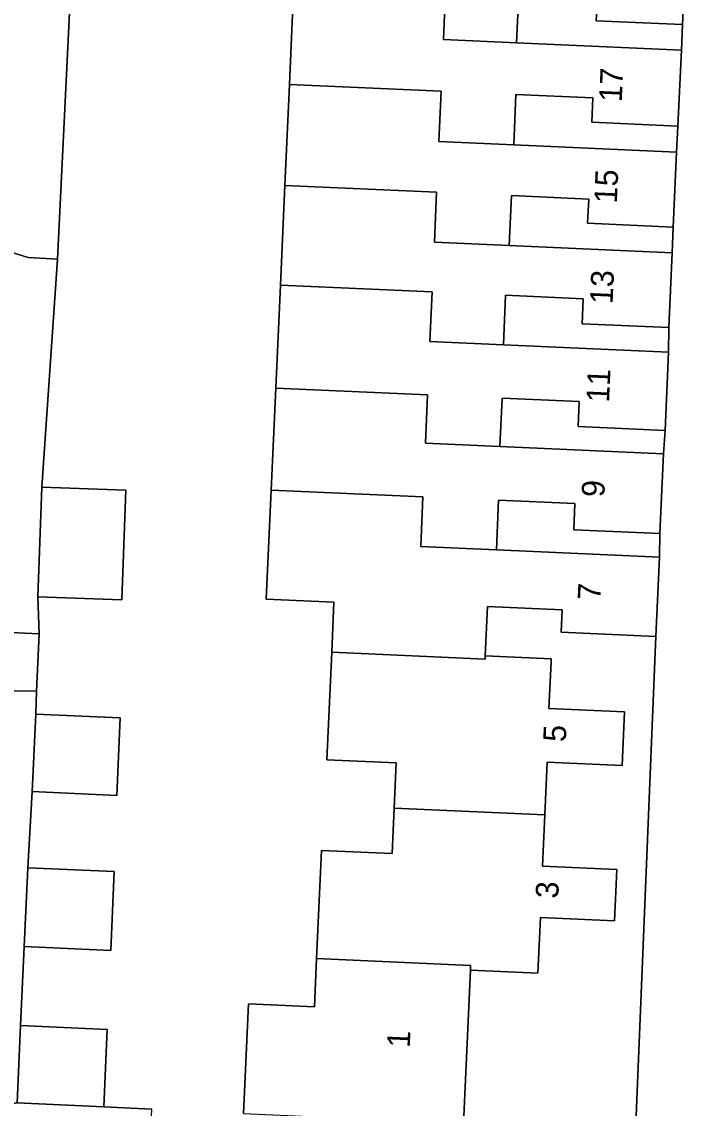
# Model space of a CAD drawing. Extents: x 162989 to 165008, y 383432 to 384338.
# Drawn here: x 164589.06 to 164618.32, y 383750.68 to 383798.57 of the extents above; entities that cross this region are included whole.
import ezdxf

# ---------------------------------------------------------------- set-up
doc = ezdxf.new("R2010")
doc.units = 0
for name, color, linetype in [('IMGEO_Erf', 7, 'Continuous'), ('IMGEO_Groenvoorziening', 7, 'Continuous'), ('IMGEO_Pand', 7, 'Continuous'), ('IMGEO_Pand_nummerreeks', 7, 'Continuous'), ('IMGEO_Voetpad_gesloten', 7, 'Continuous'), ('IMGEO_Voetpad_open', 7, 'Continuous')]:
    doc.layers.add(name, color=color, linetype=linetype)

msp = doc.modelspace()

# ---------------------------------------------------------------- linework, layer by layer
at = {"layer": 'IMGEO_Erf'}
for points in [[(164591.455, 383805.018), (164590.635, 383788.115), (164589.948, 383778.058), (164593.638, 383777.925), (164593.473, 383773.094), (164589.775, 383773.226), (164589.833, 383771.592), (164589.711, 383769.07), (164589.677, 383768.058), (164593.402, 383767.891), (164593.249, 383764.475), (164589.524, 383764.642), (164589.327, 383761.283), (164593.133, 383761.112), (164592.978, 383757.644), (164589.171, 383757.815), (164589.007, 383754.334), (164592.829, 383754.162), (164592.676, 383750.747), (164594.783, 383750.644)], [(164598.833, 383750.447), (164599.05, 383755.291), (164601.947, 383755.161), (164602.042, 383757.285), (164602.256, 383762.048), (164605.369, 383761.908), (164605.459, 383763.91), (164605.548, 383765.909), (164602.499, 383766.045), (164602.711, 383770.783), (164602.81, 383772.995), (164599.83, 383773.128), (164600.045, 383777.933), (164600.246, 383782.419), (164600.45, 383786.965), (164600.646, 383791.35), (164600.845, 383795.807), (164601.046, 383800.284)]]:
    msp.add_lwpolyline(points, dxfattribs=at)
for points in [[(164618.165, 383798.448), (164614.362, 383798.619), (164614.41, 383799.686), (164610.951, 383799.841), (164610.853, 383797.642), (164618.107, 383797.317)], [(164617.957, 383793.974), (164614.168, 383794.144), (164614.216, 383795.213), (164610.825, 383795.365), (164610.726, 383793.151), (164617.889, 383792.83)], [(164617.741, 383789.521), (164613.979, 383789.69), (164614.027, 383790.758), (164610.623, 383790.91), (164610.524, 383788.705), (164617.702, 383788.384)], [(164617.555, 383785.094), (164613.74, 383785.264), (164613.79, 383786.362), (164610.37, 383786.515), (164610.273, 383784.336), (164617.545, 383784.01)], [(164617.39, 383780.556), (164613.564, 383780.727), (164613.613, 383781.828), (164610.212, 383781.98), (164610.117, 383779.845), (164617.319, 383779.523)], [(164617.162, 383776.014), (164613.366, 383776.184), (164613.417, 383777.335), (164610.062, 383777.485), (164609.964, 383775.3), (164617.146, 383774.979)], [(164616.109, 383750), (164616.989, 383771.477), (164612.818, 383771.664), (164612.863, 383772.656), (164609.57, 383772.803), (164609.473, 383770.629), (164612.377, 383770.499), (164612.37, 383770.349), (164612.279, 383768.305), (164615.601, 383768.156), (164615.495, 383765.795), (164612.203, 383765.943), (164612.098, 383763.612), (164611.997, 383761.353), (164615.264, 383761.207), (164615.163, 383758.952), (164611.899, 383759.098), (164611.789, 383756.638), (164608.822, 383756.77), (164608.52, 383750.014), (164608.808, 383750), (164616.094, 383749.646)]]:
    msp.add_lwpolyline(points, close=True, dxfattribs=at)
at = {"layer": 'IMGEO_Groenvoorziening'}
for points in [[(164588.153, 383788.553), (164589.351, 383788.177), (164590.635, 383788.115), (164591.455, 383805.018), (164585.177, 383805.338), (164585.052, 383802.841), (164588.837, 383802.648)], [(164583.781, 383750), (164587.95, 383750.768), (164588.679, 383769.079), (164589.711, 383769.07), (164589.833, 383771.592), (164587.674, 383771.697), (164586.545, 383770.913), (164585.714, 383769.818), (164585.262, 383768.52), (164585.204, 383767.423), (164582.83, 383751.326), (164582.84, 383750.952), (164583.031, 383750.494), (164583.391, 383750.152)]]:
    msp.add_lwpolyline(points, close=True, dxfattribs=at)
for points in [[(164590.635, 383788.115), (164589.351, 383788.177), (164588.153, 383788.553), (164585.761, 383789.305), (164580.982, 383751.865)], [(164581.907, 383750), (164582.524, 383749.823), (164583.781, 383750), (164583.391, 383750.152), (164583.031, 383750.494), (164582.84, 383750.952), (164582.83, 383751.326), (164585.204, 383767.423), (164585.262, 383768.52), (164585.714, 383769.818), (164586.545, 383770.913), (164587.674, 383771.697), (164589.833, 383771.592), (164589.775, 383773.226), (164589.948, 383778.058), (164590.635, 383788.115)]]:
    msp.add_lwpolyline(points, dxfattribs=at)
at = {"layer": 'IMGEO_Pand'}
for points in [[(164601.046, 383800.284), (164607.728, 383799.984), (164607.63, 383797.785), (164610.853, 383797.642), (164610.951, 383799.841), (164614.41, 383799.686), (164614.362, 383798.619), (164618.165, 383798.448), (164618.323, 383801.974), (164615.089, 383802.119), (164611.237, 383802.292), (164611.249, 383802.561), (164607.849, 383802.713), (164607.922, 383804.36), (164607.643, 383804.373), (164601.24, 383804.662), (164601.225, 383804.329)], [(164610.726, 383793.151), (164610.825, 383795.365), (164614.216, 383795.213), (164614.168, 383794.144), (164617.957, 383793.974), (164618.107, 383797.317), (164610.853, 383797.642), (164607.63, 383797.785), (164607.728, 383799.984), (164601.046, 383800.284), (164600.845, 383795.807), (164607.528, 383795.511), (164607.429, 383793.297)], [(164610.726, 383793.151), (164607.429, 383793.297), (164607.528, 383795.511), (164600.845, 383795.807), (164600.646, 383791.35), (164607.329, 383791.055), (164607.23, 383788.852), (164610.524, 383788.705), (164610.623, 383790.91), (164614.027, 383790.758), (164613.979, 383789.69), (164617.741, 383789.521), (164617.889, 383792.83)], [(164610.273, 383784.336), (164610.37, 383786.515), (164613.79, 383786.362), (164613.74, 383785.264), (164617.555, 383785.094), (164617.702, 383788.384), (164610.524, 383788.705), (164607.23, 383788.852), (164607.329, 383791.055), (164600.646, 383791.35), (164600.45, 383786.965), (164607.132, 383786.662), (164607.035, 383784.48)], [(164610.273, 383784.336), (164607.035, 383784.48), (164607.132, 383786.662), (164600.45, 383786.965), (164600.246, 383782.419), (164606.93, 383782.125), (164606.834, 383779.991), (164610.117, 383779.845), (164610.212, 383781.98), (164613.613, 383781.828), (164613.564, 383780.727), (164617.39, 383780.556), (164617.545, 383784.01)], [(164600.045, 383777.933), (164606.729, 383777.634), (164606.631, 383775.449), (164609.964, 383775.3), (164610.062, 383777.485), (164613.417, 383777.335), (164613.366, 383776.184), (164617.162, 383776.014), (164617.319, 383779.523), (164610.117, 383779.845), (164606.834, 383779.991), (164606.93, 383782.125), (164600.246, 383782.419)], [(164589.775, 383773.226), (164593.473, 383773.094), (164593.638, 383777.925), (164589.948, 383778.058)], [(164617.146, 383774.979), (164609.964, 383775.3), (164606.631, 383775.449), (164606.729, 383777.634), (164600.045, 383777.933), (164599.83, 383773.128), (164602.81, 383772.995), (164602.711, 383770.783), (164609.466, 383770.479), (164609.473, 383770.629), (164609.57, 383772.803), (164612.863, 383772.656), (164612.818, 383771.664), (164616.989, 383771.477)], [(164615.601, 383768.156), (164612.279, 383768.305), (164612.37, 383770.349), (164612.377, 383770.499), (164609.473, 383770.629), (164609.466, 383770.479), (164602.711, 383770.783), (164602.499, 383766.045), (164605.548, 383765.909), (164605.459, 383763.91), (164612.098, 383763.612), (164612.203, 383765.943), (164615.495, 383765.795)], [(164589.677, 383768.058), (164589.524, 383764.642), (164593.249, 383764.475), (164593.402, 383767.891)], [(164605.459, 383763.91), (164605.369, 383761.908), (164602.256, 383762.048), (164602.042, 383757.285), (164608.829, 383756.973), (164608.822, 383756.77), (164611.789, 383756.638), (164611.899, 383759.098), (164615.163, 383758.952), (164615.264, 383761.207), (164611.997, 383761.353), (164612.098, 383763.612)], [(164589.171, 383757.815), (164592.978, 383757.644), (164593.133, 383761.112), (164589.327, 383761.283)], [(164608.822, 383756.77), (164608.829, 383756.973), (164602.042, 383757.285), (164601.947, 383755.161), (164599.05, 383755.291), (164598.833, 383750.447), (164608.52, 383750.014)], [(164589.007, 383754.334), (164588.854, 383750.918), (164592.676, 383750.747), (164592.829, 383754.162)]]:
    msp.add_lwpolyline(points, close=True, dxfattribs=at)
at = {"layer": 'IMGEO_Voetpad_gesloten'}
msp.add_lwpolyline([(164594.756, 383750), (164594.783, 383750.644), (164592.676, 383750.747), (164588.854, 383750.918), (164587.95, 383750.768), (164583.781, 383750), (164582.524, 383749.823), (164581.907, 383750)], dxfattribs=at)
at = {"layer": 'IMGEO_Voetpad_open'}
msp.add_lwpolyline([(164618.323, 383801.974), (164618.165, 383798.448), (164618.107, 383797.317), (164617.957, 383793.974), (164617.889, 383792.83), (164617.741, 383789.521), (164617.702, 383788.384), (164617.555, 383785.094), (164617.545, 383784.01), (164617.39, 383780.556), (164617.319, 383779.523), (164617.162, 383776.014), (164617.146, 383774.979), (164616.989, 383771.477), (164616.109, 383750)], dxfattribs=at)
msp.add_lwpolyline([(164589.171, 383757.815), (164589.327, 383761.283), (164589.524, 383764.642), (164589.677, 383768.058), (164589.711, 383769.07), (164588.679, 383769.079), (164587.95, 383750.768), (164588.854, 383750.918), (164589.007, 383754.334)], close=True, dxfattribs=at)

# ---------------------------------------------------------------- texts
at = {"layer": 'IMGEO_Pand_nummerreeks'}
for s, rotation, p in [('17', 87.4309, (164615.482, 383795.023)), ('15', 87.4391, (164615.265, 383790.554)), ('13', 87.4417, (164615.078, 383786.117)), ('11', 87.4305, (164614.922, 383781.775)), ('9', 87.4382, (164614.711, 383777.606)), ('7', 87.4334, (164614.538, 383773.066)), ('5', 87.4276, (164613.019, 383766.814)), ('3', 87.4355, (164612.684, 383759.917)), ('1', 87.4405, (164606.147, 383753.344))]:
    msp.add_text(s, height=1, rotation=rotation, dxfattribs=at).set_placement(p)

doc.saveas('drawing.dxf')
